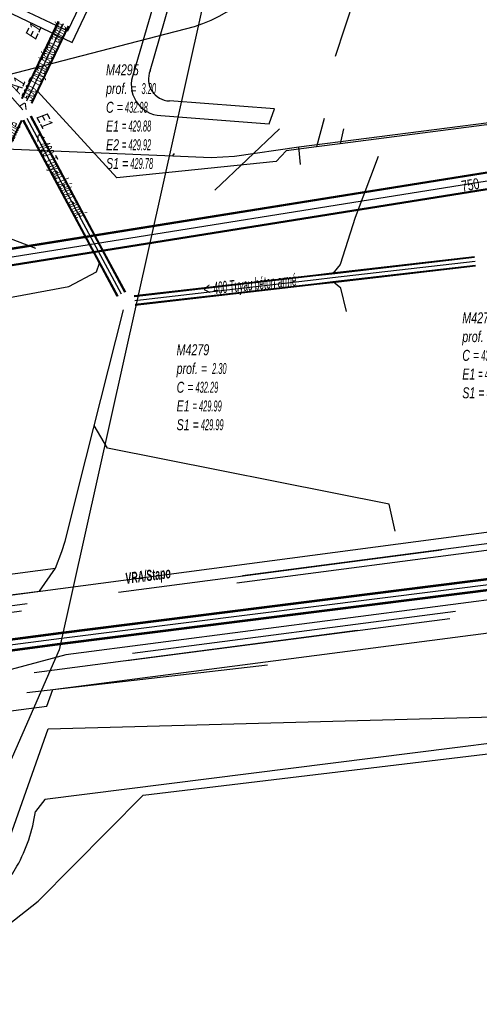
# Model space of a CAD drawing. Header units: metres. Extents: x 2695563 to 2696938, y 1260544 to 1262032.
# Tile 295 of 340: x 2696689 to 2696710, y 1261645 to 1261690. Entities that reach past the tile are written whole.
import ezdxf

# ---------------------------------------------------------------- set-up
doc = ezdxf.new("R2010")
doc.units = ezdxf.units.M
doc.header["$LTSCALE"] = 100
doc.linetypes.add('AUSGEZOGEN', pattern=[0])
doc.linetypes.add('STRICHLINIE2_S3', pattern=[0.25, 0.15, -0.1])
for name, color, linetype in [('Eau portable_Cadastre des conduites_Ouvrage_Ligne', 171, 'AUSGEZOGEN'), ('EU_Cadastre des conduites', 24, 'AUSGEZOGEN'), ('EU_Cadastre des conduites – Texte', 7, 'AUSGEZOGEN'), ('EU_Cadastre des conduites_Autres ouvrages – Polygone de détail', 24, 'AUSGEZOGEN'), ('EU_Cadastre des conduites_Regard normalisé – Texte', 24, 'AUSGEZOGEN'), ('EU_Cadastre des conduites_Texte entrée-sortie', 24, 'AUSGEZOGEN'), ('Gaz_Cadastre des conduites_Conduite', 32, 'AUSGEZOGEN'), ('Gaz_Cadastre des conduites_Ouvrage_Ligne', 32, 'AUSGEZOGEN'), ('Réseau électrique_Cadastre des conduite_Bord du tracé', 1, 'AUSGEZOGEN'), ('Réseau électrique_Cadastre des conduite_Tronçon de tracé', 1, 'AUSGEZOGEN'), ('Réseau électrique_Cadastre des conduite_Tronçon de tracé_Texte', 1, 'AUSGEZOGEN'), ('TV_Cadastre des conduites_CONDUITE', 92, 'AUSGEZOGEN'), ('Télécommunications_SW_Cadastre des conduites_Bord du tracé', 94, 'AUSGEZOGEN'), ('Télécommunications_SW_Cadastre des conduites_Bord du tracé_Texte', 94, 'AUSGEZOGEN')]:
    doc.layers.add(name, color=color, linetype=linetype)
doc.styles.add('ARIAL', font='arial.ttf')
doc.styles.add('ARIALNARROW', font='ARIALN.TTF')
pattern_1 = [(0, (2708005, 1273150), (6075, 6075), [6075, -6075]), (90, (2708005, 1273150), (-6075, 6075), [6075, -6075])]

# ---------------------------------------------------------------- blocks, each defined once
blk = doc.blocks.new('COMPLEXOBJECT_1555')
at = {"layer": 'EU_Cadastre des conduites', "color": 24, "linetype": 'AUSGEZOGEN', "transparency": 33554687}
blk.add_lwpolyline([(6729.21, 11659.68), (6689.51, 11654.67), (6689.07, 11654.12)], dxfattribs=at)
for centre, radius, start, end in [((6681.807, 11655.162), 7.338, 341.3992, 351.8397), ((6681.955, 11655.106), 7.179, 330.7661, 341.4396), ((6681.808, 11655.184), 7.346, 322.8899, 330.7968), ((6684.819, 11652.749), 3.477, 316.6018, 324.9469)]:
    blk.add_arc(centre, radius, start, end, dxfattribs=at)
blk = doc.blocks.new('COMPLEXOBJECT_1612')
at = {"layer": 'Réseau électrique_Cadastre des conduite_Bord du tracé', "color": 1, "linetype": 'AUSGEZOGEN', "transparency": 33554687}
for points in [[(6696.456, 11700.042), (6694.573, 11691.459), (6693.592, 11688.104)], [(6694.353, 11688.213), (6695.252, 11691.286), (6697.124, 11699.818)], [(6694.841, 11686.15), (6699.831, 11685.776), (6700.078, 11686.457), (6695.242, 11686.822)]]:
    blk.add_lwpolyline(points, dxfattribs=at)
for centre, radius, start, end in [((6698.963, 11699.638), 2.539, 138.368, 170.8476), ((6713.077, 11724.418), 28.101, 235.264, 236.6591), ((6699.399, 11699.467), 2.302, 140.1361, 171.2221), ((6694.904, 11687.566), 1.418, 157.7043, 267.4692), ((6695.286, 11687.83), 1.009, 157.6865, 267.4795)]:
    blk.add_arc(centre, radius, start, end, dxfattribs=at)
blk = doc.blocks.new('COMPLEXOBJECT_1963')
at = {"layer": 'Réseau électrique_Cadastre des conduite_Tronçon de tracé', "color": 1, "linetype": 'AUSGEZOGEN', "transparency": 33554687}
blk.add_line((6685.62, 11687.463), (6696.389, 11690.256), dxfattribs=at)
for centre, radius, start, end in [((6700.869, 11702.276), 2.022, 163.9436, 220.2543), ((6692.922, 11696.614), 7.745, 346.9344, 34.2165), ((6694.813, 11695.758), 5.723, 285.9827, 351.0024)]:
    blk.add_arc(centre, radius, start, end, dxfattribs=at)
blk = doc.blocks.new('COMPLEXOBJECT_2022')
at = {"layer": 'Réseau électrique_Cadastre des conduite_Tronçon de tracé', "color": 1, "linetype": 'STRICHLINIE2_S3', "transparency": 33554687}
blk.add_line((6699.716, 11702.64), (6699.143, 11702.749), dxfattribs=at)
blk.add_lwpolyline([(6702.882, 11688.882), (6703.833, 11691.743), (6701.947, 11698.394)], dxfattribs=at)
blk.add_arc((6692.875, 11696.336), 9.303, 12.7793, 42.6588, dxfattribs=at)
blk = doc.blocks.new('COMPLEXOBJECT_2775')
at = {"layer": 'Télécommunications_SW_Cadastre des conduites_Bord du tracé', "color": 94, "linetype": 'AUSGEZOGEN', "transparency": 33554687}
for points in [[(6679.641, 11643.214), (6680.607, 11643.471), (6684.941, 11644.624), (6689.65, 11657.93), (6726.711, 11658.913)], [(6727.873, 11656.499), (6720.464, 11642.303), (6720.97, 11640.46), (6727.23, 11634.231)]]:
    blk.add_lwpolyline(points, dxfattribs=at)
blk.add_arc((6726.39, 11657.272), 1.672, 332.4669, 78.9416, dxfattribs=at)

msp = doc.modelspace()

# ---------------------------------------------------------------- hatches: boundary and pattern name
at = {"layer": 'Réseau électrique_Cadastre des conduite_Bord du tracé', "lineweight": 18, "transparency": 33554687}
h = msp.add_hatch(dxfattribs=at)
h.set_pattern_fill('MUSTER', color=1, scale=6075, style=0, pattern_type=2)
h.set_pattern_definition(pattern_1)
h.paths.add_polyline_path([(2696698.035, 1261701.135), (2696698.004, 1261701.1), (2696697.975, 1261701.064), (2696697.945, 1261701.028), (2696697.917, 1261700.992), (2696697.889, 1261700.955), (2696697.862, 1261700.917), (2696697.835, 1261700.879), (2696697.809, 1261700.84), (2696697.784, 1261700.801), (2696697.76, 1261700.762), (2696697.736, 1261700.722), (2696697.713, 1261700.681), (2696697.691, 1261700.641), (2696697.67, 1261700.599), (2696697.649, 1261700.558), (2696697.629, 1261700.516), (2696697.61, 1261700.474), (2696697.592, 1261700.431), (2696697.574, 1261700.388), (2696697.557, 1261700.345), (2696697.541, 1261700.301), (2696697.526, 1261700.257), (2696697.512, 1261700.213), (2696697.498, 1261700.169), (2696697.485, 1261700.124), (2696697.473, 1261700.079), (2696697.462, 1261700.034), (2696697.452, 1261699.989), (2696697.442, 1261699.943), (2696697.434, 1261699.898), (2696697.426, 1261699.852), (2696695.543, 1261691.269), (2696694.562, 1261687.914), (2696694.531, 1261687.832), (2696694.506, 1261687.748), (2696694.485, 1261687.663), (2696694.47, 1261687.577), (2696694.461, 1261687.49), (2696694.456, 1261687.402), (2696694.457, 1261687.315), (2696694.464, 1261687.227), (2696694.476, 1261687.14), (2696694.493, 1261687.055), (2696694.515, 1261686.97), (2696694.543, 1261686.887), (2696694.576, 1261686.806), (2696694.614, 1261686.727), (2696694.656, 1261686.65), (2696694.703, 1261686.576), (2696694.755, 1261686.505), (2696694.811, 1261686.438), (2696694.871, 1261686.374), (2696694.935, 1261686.314), (2696695.002, 1261686.258), (2696695.073, 1261686.207), (2696695.147, 1261686.159), (2696695.223, 1261686.117), (2696695.302, 1261686.079), (2696695.383, 1261686.046), (2696695.466, 1261686.018), (2696695.551, 1261685.996), (2696695.637, 1261685.979), (2696695.724, 1261685.967), (2696695.811, 1261685.96), (2696700.801, 1261685.586), (2696701.048, 1261686.267), (2696696.212, 1261686.632), (2696696.15, 1261686.637), (2696696.088, 1261686.645), (2696696.027, 1261686.657), (2696695.967, 1261686.674), (2696695.908, 1261686.693), (2696695.85, 1261686.717), (2696695.793, 1261686.744), (2696695.739, 1261686.774), (2696695.686, 1261686.807), (2696695.636, 1261686.844), (2696695.588, 1261686.884), (2696695.543, 1261686.927), (2696695.5, 1261686.972), (2696695.46, 1261687.02), (2696695.423, 1261687.071), (2696695.39, 1261687.123), (2696695.36, 1261687.178), (2696695.333, 1261687.234), (2696695.309, 1261687.292), (2696695.29, 1261687.351), (2696695.274, 1261687.411), (2696695.261, 1261687.472), (2696695.253, 1261687.534), (2696695.248, 1261687.596), (2696695.248, 1261687.659), (2696695.251, 1261687.721), (2696695.258, 1261687.783), (2696695.268, 1261687.844), (2696695.283, 1261687.905), (2696695.301, 1261687.965), (2696695.323, 1261688.023), (2696696.222, 1261691.096), (2696698.094, 1261699.628), (2696698.1, 1261699.668), (2696698.108, 1261699.707), (2696698.116, 1261699.747), (2696698.124, 1261699.786), (2696698.133, 1261699.825), (2696698.143, 1261699.864), (2696698.154, 1261699.903), (2696698.165, 1261699.942), (2696698.177, 1261699.98), (2696698.19, 1261700.019), (2696698.203, 1261700.057), (2696698.217, 1261700.094), (2696698.232, 1261700.132), (2696698.247, 1261700.169), (2696698.263, 1261700.206), (2696698.28, 1261700.243), (2696698.297, 1261700.279), (2696698.315, 1261700.315), (2696698.333, 1261700.351), (2696698.352, 1261700.387), (2696698.372, 1261700.422), (2696698.392, 1261700.457), (2696698.413, 1261700.491), (2696698.435, 1261700.525), (2696698.457, 1261700.559), (2696698.48, 1261700.592), (2696698.503, 1261700.625), (2696698.527, 1261700.657), (2696698.551, 1261700.689), (2696698.576, 1261700.721), (2696698.602, 1261700.752), (2696698.584, 1261700.764), (2696698.565, 1261700.776), (2696698.547, 1261700.788), (2696698.528, 1261700.801), (2696698.51, 1261700.813), (2696698.492, 1261700.825), (2696698.473, 1261700.837), (2696698.455, 1261700.85), (2696698.436, 1261700.862), (2696698.418, 1261700.874), (2696698.4, 1261700.886), (2696698.381, 1261700.899), (2696698.363, 1261700.911), (2696698.345, 1261700.923), (2696698.326, 1261700.936), (2696698.308, 1261700.948), (2696698.29, 1261700.96), (2696698.272, 1261700.973), (2696698.253, 1261700.985), (2696698.235, 1261700.998), (2696698.217, 1261701.01), (2696698.199, 1261701.022), (2696698.18, 1261701.035), (2696698.162, 1261701.047), (2696698.144, 1261701.06), (2696698.126, 1261701.072), (2696698.108, 1261701.085), (2696698.089, 1261701.097), (2696698.071, 1261701.11), (2696698.053, 1261701.122)], flags=0)
h = msp.add_hatch(dxfattribs=at)
h.set_pattern_fill('MUSTER', color=1, scale=6075, style=0, pattern_type=2)
h.set_pattern_definition(pattern_1)
h.paths.add_polyline_path([(2696665.643, 1261655.534), (2696690.567, 1261658.784), (2696690.849, 1261659.547), (2696733.205, 1261665.053), (2696733.068, 1261664.76), (2696804.609, 1261674.065), (2696804.42, 1261675.631), (2696739.075, 1261666.951), (2696733.958, 1261666.661), (2696691.437, 1261661.139), (2696687.016, 1261659.964), (2696671.151, 1261657.948), (2696670.784, 1261660.657), (2696668.396, 1261660.346), (2696668.357, 1261660.585), (2696665.049, 1261660.129)], flags=0)

# ---------------------------------------------------------------- linework, layer by layer
at = {"layer": 'Eau portable_Cadastre des conduites_Ouvrage_Ligne', "color": 7, "linetype": 'STRICHLINIE2_S3', "transparency": 33554687}
for points in [[(2696669.46, 1261657.64), (2696804.01, 1261675.19), (2696804.2, 1261673.51), (2696814.21, 1261674.83), (2696813.61, 1261679.68), (2696669.08, 1261660.79), (2696669.46, 1261657.64)], [(2696669.722, 1261657.977), (2696804.274, 1261675.527), (2696804.464, 1261673.847), (2696813.876, 1261675.089), (2696813.349, 1261679.343), (2696669.413, 1261660.531), (2696669.722, 1261657.977)]]:
    msp.add_lwpolyline(points, close=True, dxfattribs=at)
at = {"layer": 'EU_Cadastre des conduites', "linetype": 'AUSGEZOGEN', "transparency": 33554687}
for p, q in [((2696689.408, 1261686.759), (2696691.091, 1261690.308)), ((2696689.426, 1261686.75), (2696691.109, 1261690.299)), ((2696689.444, 1261686.742), (2696691.127, 1261690.291)), ((2696689.86, 1261686.544), (2696691.543, 1261690.093)), ((2696689.878, 1261686.536), (2696691.561, 1261690.085)), ((2696689.896, 1261686.527), (2696691.579, 1261690.076)), ((2696692.992, 1261679.994), (2696689.821, 1261685.918)), ((2696693.009, 1261680.004), (2696689.838, 1261685.927)), ((2696693.027, 1261680.013), (2696689.856, 1261685.937)), ((2696685.711, 1261678.081), (2696689.395, 1261685.756)), ((2696685.729, 1261678.072), (2696689.413, 1261685.747)), ((2696685.747, 1261678.064), (2696689.431, 1261685.739)), ((2696692.639, 1261679.805), (2696689.468, 1261685.729)), ((2696692.657, 1261679.814), (2696689.486, 1261685.739)), ((2696692.674, 1261679.824), (2696689.503, 1261685.748)), ((2696694.162, 1261677.82), (2696692.992, 1261679.994)), ((2696694.18, 1261677.83), (2696693.009, 1261680.004)), ((2696694.198, 1261677.839), (2696693.027, 1261680.013)), ((2696693.81, 1261677.631), (2696692.639, 1261679.805)), ((2696693.828, 1261677.64), (2696692.657, 1261679.814)), ((2696693.846, 1261677.65), (2696692.674, 1261679.824)), ((2696710.258, 1261679.465), (2696703.691, 1261678.705)), ((2696710.26, 1261679.445), (2696703.693, 1261678.685)), ((2696710.262, 1261679.425), (2696703.695, 1261678.665)), ((2696710.304, 1261679.067), (2696703.737, 1261678.307)), ((2696710.306, 1261679.047), (2696703.739, 1261678.287)), ((2696702.949, 1261678.62), (2696694.586, 1261677.658)), ((2696702.951, 1261678.6), (2696694.588, 1261677.638)), ((2696703.691, 1261678.705), (2696702.949, 1261678.62)), ((2696703.693, 1261678.685), (2696702.951, 1261678.6)), ((2696703.695, 1261678.665), (2696702.953, 1261678.58)), ((2696710.308, 1261679.027), (2696703.741, 1261678.267)), ((2696702.953, 1261678.58), (2696694.59, 1261677.618)), ((2696702.995, 1261678.222), (2696694.632, 1261677.26)), ((2696702.997, 1261678.202), (2696694.634, 1261677.24)), ((2696702.999, 1261678.182), (2696694.636, 1261677.22)), ((2696703.737, 1261678.307), (2696702.995, 1261678.222)), ((2696703.739, 1261678.287), (2696702.997, 1261678.202)), ((2696703.741, 1261678.267), (2696702.999, 1261678.182))]:
    msp.add_line(p, q, dxfattribs=at)
at = {"layer": 'EU_Cadastre des conduites', "color": 255, "transparency": 33554687}
for p, q in [((2696689.652, 1261686.643), (2696691.335, 1261690.192)), ((2696692.833, 1261679.909), (2696689.662, 1261685.833)), ((2696694.004, 1261677.735), (2696692.833, 1261679.909)), ((2696710.283, 1261679.246), (2696703.716, 1261678.486)), ((2696702.974, 1261678.401), (2696694.611, 1261677.439)), ((2696703.716, 1261678.486), (2696702.974, 1261678.401))]:
    msp.add_line(p, q, dxfattribs=at)
at = {"layer": 'EU_Cadastre des conduites', "color": 24, "linetype": 'AUSGEZOGEN', "transparency": 33554687}
for p, q in [((2696703.33, 1261685.83), (2696702.976, 1261684.522)), ((2696704.228, 1261685.351), (2696704.067, 1261684.663)), ((2696705.83, 1261684.077), (2696704.771, 1261681.262)), ((2696692.362, 1261670.165), (2696694.092, 1261677.015)), ((2696675.625, 1261663.171), (2696690.966, 1261665.123)), ((2696695.003, 1261654.684), (2696727.917, 1261658.627))]:
    msp.add_line(p, q, dxfattribs=at)
for points in [[(2696691.45, 1261701.02), (2696690.724, 1261699.725), (2696686.741, 1261692.444), (2696686.001, 1261691.095), (2696686.363, 1261689.825), (2696688.002, 1261687.855), (2696689.46, 1261686.22)], [(2696743.47, 1261691.11), (2696742.731, 1261689.674), (2696736.099, 1261688.815), (2696722.513, 1261687.054), (2696721.72, 1261686.951), (2696704.067, 1261684.663), (2696702.976, 1261684.522), (2696701.588, 1261684.342), (2696701.13, 1261683.846)], [(2696701.13, 1261683.846), (2696693.785, 1261683.095), (2696690.135, 1261687.078)], [(2696690.059, 1261679.841), (2696687.627, 1261680.761), (2696687.357, 1261681.406)], [(2696704.763, 1261681.262), (2696704.074, 1261679.101), (2696703.738, 1261678.693)], [(2696678.361, 1261676.827), (2696681.895, 1261676.291), (2696691.581, 1261678.092), (2696692.849, 1261678.775), (2696692.996, 1261679.165)], [(2696704.366, 1261676.935), (2696704.11, 1261678.02), (2696703.766, 1261678.287)], [(2696706.605, 1261666.829), (2696706.328, 1261668.074), (2696693.361, 1261670.652), (2696692.749, 1261671.696)], [(2696690.966, 1261665.123), (2696691.257, 1261665.89), (2696691.409, 1261666.375), (2696692.362, 1261670.165)], [(2696651.283, 1261658.627), (2696662.559, 1261660.414), (2696665.156, 1261660.928), (2696673.596, 1261662.155), (2696674.276, 1261662.098), (2696682.015, 1261663.02), (2696690.224, 1261664.071), (2696690.966, 1261665.123)], [(2696685.72, 1261646.3), (2696690.16, 1261649.8), (2696695.003, 1261654.684)]]:
    msp.add_lwpolyline(points, dxfattribs=at)
at = {"layer": 'EU_Cadastre des conduites_Autres ouvrages – Polygone de détail', "color": 24, "linetype": 'STRICHLINIE2_S3', "transparency": 33554687}
for points in [[(2696694.214, 1261704.595), (2696687.854, 1261691.165), (2696691.73, 1261689.33), (2696698.09, 1261702.76), (2696694.214, 1261704.595)], [(2696688.385, 1261691.355), (2696691.54, 1261689.861), (2696697.559, 1261702.57), (2696694.404, 1261704.064), (2696688.385, 1261691.355)]]:
    msp.add_lwpolyline(points, close=True, dxfattribs=at)
at = {"layer": 'Gaz_Cadastre des conduites_Conduite', "linetype": 'AUSGEZOGEN', "transparency": 33554687}
for p, q in [((2696713.689, 1261665.004), (2696691.213, 1261662.168)), ((2696713.693, 1261664.973), (2696691.217, 1261662.137)), ((2696713.697, 1261664.942), (2696691.221, 1261662.106)), ((2696713.751, 1261664.508), (2696691.277, 1261661.672)), ((2696713.755, 1261664.477), (2696691.281, 1261661.641)), ((2696713.759, 1261664.446), (2696691.285, 1261661.61)), ((2696691.213, 1261662.168), (2696682.607, 1261661.038)), ((2696691.217, 1261662.137), (2696682.614, 1261661.008)), ((2696691.221, 1261662.106), (2696682.621, 1261660.977)), ((2696691.277, 1261661.672), (2696682.721, 1261660.549)), ((2696691.281, 1261661.641), (2696682.728, 1261660.518)), ((2696691.285, 1261661.61), (2696682.735, 1261660.488))]:
    msp.add_line(p, q, dxfattribs=at)
at = {"layer": 'Gaz_Cadastre des conduites_Conduite', "color": 255, "linetype": 'AUSGEZOGEN', "transparency": 33554687}
for p, q in [((2696713.724, 1261664.725), (2696691.249, 1261661.889)), ((2696691.249, 1261661.889), (2696682.671, 1261660.763))]:
    msp.add_line(p, q, dxfattribs=at)
at = {"layer": 'Gaz_Cadastre des conduites_Ouvrage_Ligne', "color": 32, "linetype": 'STRICHLINIE2_S3', "transparency": 33554687}
for points in [[(2696669.46, 1261657.64), (2696669.08, 1261660.79), (2696813.61, 1261679.68), (2696814.21, 1261674.83), (2696804.2, 1261673.51), (2696804.01, 1261675.19), (2696669.46, 1261657.64)], [(2696669.413, 1261660.531), (2696669.722, 1261657.977), (2696804.274, 1261675.527), (2696804.464, 1261673.847), (2696813.876, 1261675.089), (2696813.349, 1261679.343), (2696669.413, 1261660.531)]]:
    msp.add_lwpolyline(points, close=True, dxfattribs=at)
at = {"layer": 'Réseau électrique_Cadastre des conduite_Bord du tracé', "color": 1, "linetype": 'AUSGEZOGEN', "transparency": 33554687}
msp.add_lwpolyline([(2696665.643, 1261655.534), (2696690.567, 1261658.784), (2696690.849, 1261659.547), (2696733.205, 1261665.053), (2696733.068, 1261664.76), (2696804.609, 1261674.065), (2696804.42, 1261675.631), (2696739.075, 1261666.951), (2696733.958, 1261666.661), (2696691.437, 1261661.139), (2696687.016, 1261659.964), (2696671.151, 1261657.948), (2696670.784, 1261660.657), (2696668.396, 1261660.346), (2696668.357, 1261660.585), (2696665.049, 1261660.129), (2696665.643, 1261655.534)], close=True, dxfattribs=at)
at = {"layer": 'Réseau électrique_Cadastre des conduite_Tronçon de tracé', "color": 1, "linetype": 'AUSGEZOGEN', "transparency": 33554687}
for p, q in [((2696702.172, 1261684.521), (2696721.405, 1261687)), ((2696676.899, 1261684.914), (2696696.363, 1261684.1)), ((2696702.252, 1261683.701), (2696702.172, 1261684.521)), ((2696696.363, 1261684.1), (2696698.128, 1261684.035)), ((2696677.859, 1261662.426), (2696758.385, 1261673.064))]:
    msp.add_line(p, q, dxfattribs=at)
at = {"layer": 'Réseau électrique_Cadastre des conduite_Tronçon de tracé', "color": 1, "linetype": 'STRICHLINIE2_S3', "transparency": 33554687}
for p, q in [((2696698.304, 1261682.532), (2696701.277, 1261685.345)), ((2696696.363, 1261684.1), (2696696.442, 1261684.22)), ((2696689.649, 1261659.41), (2696700.728, 1261660.686))]:
    msp.add_line(p, q, dxfattribs=at)
at = {"layer": 'Réseau électrique_Cadastre des conduite_Tronçon de tracé', "color": 1, "linetype": 'AUSGEZOGEN', "transparency": 33554687}
msp.add_lwpolyline([(2696698.128, 1261684.035), (2696699.207, 1261684.094), (2696702.172, 1261684.521)], dxfattribs=at)
at = {"layer": 'TV_Cadastre des conduites_CONDUITE', "color": 92, "linetype": 'AUSGEZOGEN', "transparency": 33554687}
msp.add_lwpolyline([(2696719.488, 1261757.113), (2696706.547, 1261730.5), (2696691.13, 1261661.371), (2696677.045, 1261629.232)], dxfattribs=at)
at = {"layer": 'Télécommunications_SW_Cadastre des conduites_Bord du tracé', "linetype": 'AUSGEZOGEN', "transparency": 33554687}
for p, q in [((2696679.699, 1261678.383), (2696738.489, 1261687.796)), ((2696679.703, 1261678.358), (2696738.493, 1261687.771)), ((2696679.707, 1261678.333), (2696738.497, 1261687.746)), ((2696679.817, 1261677.643), (2696738.607, 1261687.056)), ((2696679.821, 1261677.618), (2696738.611, 1261687.031)), ((2696679.825, 1261677.593), (2696738.615, 1261687.006))]:
    msp.add_line(p, q, dxfattribs=at)
at = {"layer": 'Télécommunications_SW_Cadastre des conduites_Bord du tracé', "color": 255, "transparency": 33554687}
msp.add_line((2696679.762, 1261677.988), (2696738.552, 1261687.401), dxfattribs=at)

# ---------------------------------------------------------------- block references
at = {"layer": 'EU_Cadastre des conduites', "color": 24, "linetype": 'AUSGEZOGEN', "lineweight": -3, "transparency": 33554687}
msp.add_blockref('COMPLEXOBJECT_1555', (2690000.97, 1249999.81), dxfattribs=at)
at = {"layer": 'Réseau électrique_Cadastre des conduite_Bord du tracé', "color": 1, "linetype": 'AUSGEZOGEN', "lineweight": -3, "transparency": 33554687}
msp.add_blockref('COMPLEXOBJECT_1612', (2690000.97, 1249999.81), dxfattribs=at)
at = {"layer": 'Réseau électrique_Cadastre des conduite_Tronçon de tracé', "color": 1, "linetype": 'AUSGEZOGEN', "lineweight": -3, "transparency": 33554687}
msp.add_blockref('COMPLEXOBJECT_1963', (2690000.97, 1249999.81), dxfattribs=at)
at = {"layer": 'Réseau électrique_Cadastre des conduite_Tronçon de tracé', "color": 1, "linetype": 'STRICHLINIE2_S3', "lineweight": -3, "transparency": 33554687}
msp.add_blockref('COMPLEXOBJECT_2022', (2690000.97, 1249999.81), dxfattribs=at)
at = {"layer": 'Télécommunications_SW_Cadastre des conduites_Bord du tracé', "color": 94, "linetype": 'AUSGEZOGEN', "lineweight": -3, "transparency": 33554687}
msp.add_blockref('COMPLEXOBJECT_2775', (2690000.97, 1249999.81), dxfattribs=at)

# ---------------------------------------------------------------- texts
at = {"layer": 'EU_Cadastre des conduites – Texte', "color": 24, "transparency": 33554687, "char_height": 0.55705, "width": 6, "attachment_point": 5, "style": 'ARIAL'}
for s, insert, rotation in [('\\A1;{\\fArial|b0|i1|c0|p34;\\W0.7;> \\W0.49;500 Tuyau béton armé}', (2696690.408, 1261688.198), 65.1186), ('\\A1;{\\fArial|b0|i1|c0|p34;\\W0.7;> \\W0.49;300 Tuyau béton armé}', (2696688.293, 1261683.657), 64.6776), ('\\A1;{\\fArial|b0|i1|c0|p34;\\W0.7;< \\W0.49;400 Tuyau béton armé}', (2696691.097, 1261683.177), 297.6714), ('\\A1;{\\fArial|b0|i1|c0|p34;\\W0.7;< \\W0.49;400 Tuyau béton armé}', (2696699.92, 1261678.107), 5.8797)]:
    msp.add_mtext(s, dxfattribs=dict(at, insert=insert, rotation=rotation))
at = {"layer": 'EU_Cadastre des conduites_Regard normalisé – Texte', "color": 24, "transparency": 33554687, "char_height": 0.50641, "attachment_point": 1, "line_spacing_factor": 1.024096, "style": 'ARIAL'}
for s, insert, width in [('\\A1;{\\fArial|b0|i1|c0|p34;\\W0.69514;M4295}\\P{\\fArial|b0|i1|c0|p34;\\H0.99721x;\\W0.69514;prof. = \\W0.4866; 3.20}\\P{\\fArial|b0|i1|c0|p34;\\H0.99721x;\\W0.69514;C =\\W0.4866; 432.98}\\P{\\fArial|b0|i1|c0|p34;\\H0.99721x;\\W0.69514;E1 \\W0.4866;= 429.88}\\P{\\fArial|b0|i1|c0|p34;\\H0.99721x;\\W0.69514;E2 \\W0.4866;= 429.92}\\P{\\fArial|b0|i1|c0|p34;\\H0.99721x;\\W0.69514;S1 =\\W0.4866; 429.78}', (2696693.291, 1261688.321), 2.84042), ('\\A1;{\\fArial|b0|i1|c0|p34;\\W0.69641;M4277}\\P{\\fArial|b0|i1|c0|p34;\\H0.99721x;\\W0.69641;prof. = \\W0.48749; 1.73}\\P{\\fArial|b0|i1|c0|p34;\\H0.99721x;\\W0.69641;C =\\W0.48749; 431.90}\\P{\\fArial|b0|i1|c0|p34;\\H0.99721x;\\W0.69641;E1 \\W0.48749;= 430.17}\\P{\\fArial|b0|i1|c0|p34;\\H0.99721x;\\W0.69641;S1 =\\W0.48749; 430.17}', (2696709.696, 1261676.904), 2.84562), ('\\A1;{\\fArial|b0|i1|c0|p34;\\W0.69427;M4279}\\P{\\fArial|b0|i1|c0|p34;\\H0.99721x;\\W0.69427;prof. = \\W0.48599; 2.30}\\P{\\fArial|b0|i1|c0|p34;\\H0.99721x;\\W0.69427;C =\\W0.48599; 432.29}\\P{\\fArial|b0|i1|c0|p34;\\H0.99721x;\\W0.69427;E1 \\W0.48599;= 429.99}\\P{\\fArial|b0|i1|c0|p34;\\H0.99721x;\\W0.69427;S1 =\\W0.48599; 429.99}', (2696696.542, 1261675.435), 2.83689)]:
    msp.add_mtext(s, dxfattribs=dict(at, insert=insert, width=width))
at = {"layer": 'EU_Cadastre des conduites_Texte entrée-sortie', "color": 24, "transparency": 33554687, "char_height": 0.55705, "width": 0.85544, "attachment_point": 7, "style": 'ARIAL'}
for s, insert, rotation in [('\\A1;{\\fArial|i1|b0;\\H0.557054;\\W0.700000;\\C24;E1}\\P', (2696690.058, 1261689.438), 64.629), ('\\A1;{\\fArial|i1|b0;\\H0.557054;\\W0.700000;\\C24;A1}\\P', (2696689.322, 1261686.95), 64.629), ('\\A1;{\\fArial|i1|b0;\\H0.557054;\\W0.700000;\\C24;E1}\\P', (2696690.072, 1261685.881), 298.1664)]:
    msp.add_mtext(s, dxfattribs=dict(at, insert=insert, rotation=rotation))
at = {"layer": 'Réseau électrique_Cadastre des conduite_Tronçon de tracé_Texte', "color": 1, "transparency": 33554687, "insert": (2696695.235, 1261664.716), "char_height": 0.5075, "width": 2.29337, "attachment_point": 5, "rotation": 7.5258, "style": 'ARIALNARROW'}
msp.add_mtext('\\A1;{\\fArial Narrow|b1|i1|c0|p34;\\W0.7;VRA/Stapo}', dxfattribs=at)
at = {"layer": 'Télécommunications_SW_Cadastre des conduites_Bord du tracé_Texte', "color": 94, "transparency": 33554687, "insert": (2696710, 1261682.757), "char_height": 0.50638, "width": 1.28184, "attachment_point": 5, "rotation": 10.2348, "style": 'ARIAL'}
msp.add_mtext('\\W0.70; 750 ', dxfattribs=at)

doc.saveas('drawing.dxf')
